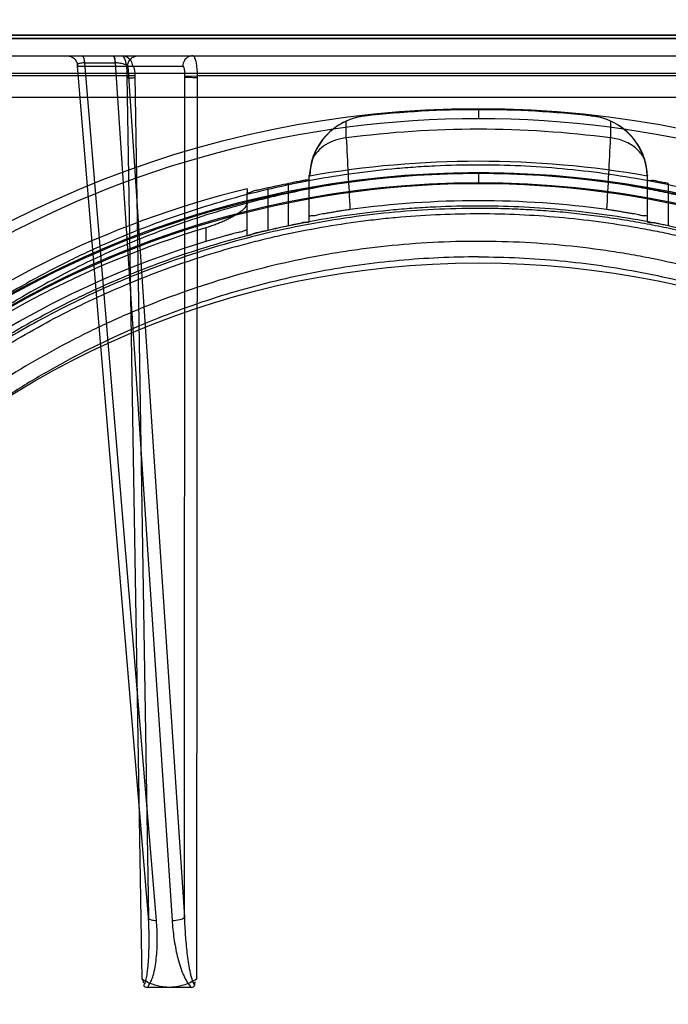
# Model space of a CAD drawing. Header units: millimetres. Extents: x 0 to 297, y 0 to 210.
# Tile 416 of 438: x 242.277 to 242.465, y 159.071 to 159.356. Entities that reach past the tile are written whole.
import ezdxf

# ---------------------------------------------------------------- set-up
doc = ezdxf.new("R2010")
doc.units = ezdxf.units.MM
doc.header["$LTSCALE"] = 16.335
doc.layers.get('0').update_dxf_attribs({"linetype": 'CONTINUOUS'})
for name, color, linetype in [('AXES_REF', 7, 'CONTINUOUS'), ('INTFCLR_1', 7, 'CONTINUOUS'), ('INTFCLR_144815', 7, 'CONTINUOUS'), ('INTFCLR_72935', 7, 'CONTINUOUS')]:
    doc.layers.add(name, color=color, linetype=linetype)

msp = doc.modelspace()

# ---------------------------------------------------------------- linework, layer by layer
at = {"color": 7, "linetype": 'Continuous'}
for radius in [5.8174969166, 5.817, 5.7797484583]:
    msp.add_circle((241.4979109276, 154.8339782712), radius, dxfattribs=at)
msp.add_arc((241.4979109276, 154.8339782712), 5.76, 278.2771290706, 261.7228709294, dxfattribs=at)
at = {"layer": 'AXES_REF', "color": 7, "linetype": 'Continuous'}
msp.add_arc((241.4979109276, 154.8339782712), 5.892, 113.0826660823, 66.91733391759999, dxfattribs=at)
at = {"layer": 'AXES_REF', "color": 9, "linetype": 'Continuous'}
msp.add_arc((241.4979109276, 154.8339782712), 5.3067073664, 94.4118118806, 85.5881881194, dxfattribs=at)
at = {"layer": 'INTFCLR_1', "color": 6, "linetype": 'Continuous'}
for p, q in [((242.7541734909, 159.3519896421), (242.0649253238, 159.351961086)), ((242.7721497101, 159.3510234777), (242.0480076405, 159.3510234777))]:
    msp.add_line(p, q, dxfattribs=at)
at = {"layer": 'INTFCLR_1', "color": 9, "linetype": 'Continuous'}
msp.add_circle((242.4100786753, 159.0279782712), 0.258, dxfattribs=at)
for points, knots in [([(242.5220400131, 159.2663580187), (242.520106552, 159.2672993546), (242.516201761, 159.2691402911), (242.5082805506, 159.2726337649), (242.4941072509, 159.2782520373), (242.4773607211, 159.2834483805), (242.4623493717, 159.2868627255), (242.4547050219, 159.2882900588), (242.4502888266, 159.2890249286), (242.439231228, 159.2907153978), (242.42029228, 159.2924732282), (242.3979143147, 159.2921910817), (242.383447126, 159.2908648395), (242.3767676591, 159.2900298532), (242.372319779, 159.2894139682), (242.3602781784, 159.287503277), (242.3409614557, 159.2831355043), (242.3222653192, 159.2768311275), (242.311205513, 159.27230123), (242.3072270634, 159.2705828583), (242.3013386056, 159.2679506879), (242.2889499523, 159.2619409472), (242.270800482, 159.2514158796), (242.2538923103, 159.2392886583), (242.2435816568, 159.230715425), (242.2389563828, 159.2266320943), (242.2359105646, 159.2238783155), (242.2277523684, 159.2162357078), (242.2152114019, 159.2030329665), (242.2002165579, 159.1840059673), (242.1892148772, 159.1670596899), (242.1823165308, 159.1546398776), (242.1785827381, 159.1473311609), (242.1731838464, 159.1361262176), (242.1659941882, 159.1186582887), (242.1598169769, 159.098402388), (242.1567191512, 159.084810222), (242.1554564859, 159.0783687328), (242.1546570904, 159.0740050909), (242.1526679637, 159.0618763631), (242.1510944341, 159.0461969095), (242.1507057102, 159.030399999), (242.150813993, 159.0224073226), (242.1509648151, 159.0178101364), (242.1514851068, 159.0064207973), (242.1530027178, 158.9917196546), (242.155821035, 158.9761295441), (242.1575100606, 158.9684505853), (242.1585552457, 158.9640913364), (242.1601900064, 158.9576311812), (242.1629129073, 158.9481218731), (242.1684840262, 158.9317498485), (242.175151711, 158.91598898), (242.1819022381, 158.9027653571), (242.1859936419, 158.8954106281), (242.1923142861, 158.8846571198), (242.2026658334, 158.8691983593), (242.2183062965, 158.8500045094), (242.2313332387, 158.8367771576), (242.240551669, 158.8284658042), (242.2468696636, 158.8230378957), (242.2583004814, 158.8139109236), (242.2756996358, 158.8019718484), (242.2905352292, 158.7938051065), (242.2982005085, 158.7900692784)], [0, 0, 0, 0, 0.0078493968, 0.0157556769, 0.0315973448, 0.06348082, 0.0796255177, 0.0877696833, 0.09186257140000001, 0.09596636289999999, 0.128600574, 0.1611442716, 0.177500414, 0.1816059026, 0.1857145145, 0.1938901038, 0.2261064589, 0.2578609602, 0.2657731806, 0.2697286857, 0.2736790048, 0.2893160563, 0.3199691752, 0.350131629, 0.3651446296, 0.3688979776, 0.3726519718, 0.3801321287, 0.4097003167, 0.4390100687, 0.4684423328, 0.4833358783, 0.4908515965, 0.498396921, 0.52873346, 0.5596898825, 0.5755734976, 0.5795998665, 0.5836492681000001, 0.5917658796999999, 0.6244614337, 0.6410489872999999, 0.6494251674, 0.6536350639, 0.6578378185, 0.6910418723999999, 0.7074624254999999, 0.7156483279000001, 0.7197377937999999, 0.7238248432, 0.7399718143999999, 0.7558251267, 0.7869322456, 0.802323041, 0.8100025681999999, 0.8176490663, 0.8478512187, 0.8777971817, 0.9079026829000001, 0.9155006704, 0.9231007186, 0.93830313, 0.9688745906, 1, 1, 1, 1]), ([(242.2982005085, 158.7900692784), (242.3059825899, 158.7862765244), (242.3220239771, 158.7794372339), (242.342925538, 158.7729486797), (242.3568841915, 158.7697758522), (242.3634440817, 158.7685088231), (242.3678479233, 158.767718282), (242.3799548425, 158.7657907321), (242.3999779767, 158.7639375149), (242.4200996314, 158.7641985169), (242.4323680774, 158.7651680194), (242.4368479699, 158.7656118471), (242.4435244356, 158.766362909), (242.4577813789, 158.7684440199), (242.4792922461, 158.7733244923), (242.4969867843, 158.7793113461), (242.507112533, 158.7834000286), (242.5111190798, 158.7850775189), (242.5180118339, 158.7881186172), (242.5313935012, 158.7946344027), (242.5496284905, 158.8052499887), (242.5649622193, 158.8163027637), (242.5738551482, 158.8235640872), (242.5770387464, 158.8262606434), (242.5817396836, 158.8303403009), (242.5915810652, 158.8394086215), (242.605673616, 158.8543707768), (242.6208574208, 158.8738553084), (242.6303053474, 158.8886467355), (242.6354286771, 158.8976856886), (242.6374621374, 158.9013746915), (242.6409144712, 158.9079111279), (242.6473982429, 158.9213265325), (242.6537438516, 158.9372964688), (242.6589748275, 158.9538711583), (242.6634971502, 158.9711240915), (242.667567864, 158.9933618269), (242.6691067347, 159.0126050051), (242.669364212, 159.0240098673), (242.6694089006, 159.0286048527), (242.6693330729, 159.0365827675), (242.6685843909, 159.0523065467), (242.6666648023, 159.0678734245), (242.6644176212, 159.0798873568), (242.6635270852, 159.0842045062), (242.6621292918, 159.0905827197), (242.6597701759, 159.0999732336), (242.6560643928, 159.112201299), (242.650462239, 159.1279554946), (242.6446382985, 159.1412892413), (242.6390262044, 159.1523327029), (242.6351462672, 159.1595473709), (242.6279901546, 159.1718139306), (242.6166284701, 159.1885291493), (242.6012154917, 159.2072515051), (242.5883724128, 159.2202014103), (242.5800325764, 159.227680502), (242.5769182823, 159.2303751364), (242.5721857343, 159.2343725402), (242.5616368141, 159.2427580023), (242.5443620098, 159.2545700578), (242.529642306, 159.2626567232), (242.522040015, 159.2663580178)], [0, 0, 0, 0, 0.0316060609, 0.0635406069, 0.07975651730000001, 0.0838444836, 0.0879320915, 0.0960907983, 0.1285991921, 0.1611989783, 0.1694097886, 0.173526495, 0.1776339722, 0.1939379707, 0.2261052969, 0.2580138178, 0.2620009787, 0.2659733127, 0.273871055, 0.2895030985, 0.3202911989, 0.3507747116, 0.3583934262, 0.3622044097, 0.3660061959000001, 0.3811173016, 0.4110448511, 0.4409258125, 0.4711799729, 0.4750127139, 0.4788584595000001, 0.4865582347, 0.5019977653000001, 0.5332401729, 0.5491816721, 0.5654318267, 0.5983319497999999, 0.6315729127, 0.6357728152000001, 0.6399804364, 0.648348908, 0.6648970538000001, 0.6974320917, 0.7054938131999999, 0.7095177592, 0.7135247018, 0.7293322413, 0.7448511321, 0.7601545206, 0.7903607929, 0.7978752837, 0.8053790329, 0.8202649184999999, 0.8497067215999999, 0.8790537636, 0.9086837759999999, 0.9161831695, 0.9199497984, 0.9237184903, 0.9387994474, 0.9691302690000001, 1, 1, 1, 1])]:
    msp.add_open_spline(points, degree=3, knots=knots, dxfattribs=at)
at = {"layer": 'INTFCLR_144815', "color": 9, "linetype": 'Continuous'}
for p, q in [((241.9201431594, 159.345978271), (242.9098091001, 159.3459782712)), ((242.2960915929, 159.3439269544), (242.2960192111, 159.3439272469)), ((242.296091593, 159.3439269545), (242.3049147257, 159.3439272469)), ((242.3168410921, 159.0953909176), (242.2960915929, 159.3439269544)), ((242.3048419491, 159.3439269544), (242.3213647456, 159.0953909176)), ((242.7992699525, 159.3408194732), (242.0208873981, 159.3408194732)), ((242.3145583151, 159.0963134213), (242.2939628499, 159.3430044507)), ((242.2939628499, 159.3430044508), (242.324446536, 159.3430044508)), ((242.3085278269, 159.3430044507), (242.3249279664, 159.0963134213)), ((242.3084063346, 159.3401876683), (242.140058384, 159.3401876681)), ((242.3126638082, 159.0783400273), (242.3084064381, 159.340187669)), ((242.3105806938, 159.3401091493), (242.3145583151, 159.0963134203)), ((242.3249279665, 159.0963134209), (242.3250964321, 159.3401091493)), ((242.3286192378, 159.3401876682), (242.3284534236, 159.0783401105)), ((242.5191689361, 159.3401876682), (242.3286192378, 159.3401876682)), ((242.4100786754, 159.3306939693), (242.4100786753, 159.3277463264)), ((242.3718000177, 159.3221729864), (242.3718223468, 159.3270872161)), ((242.3771630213, 159.3285387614), (242.3772026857, 159.328543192)), ((242.4429546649, 159.328543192), (242.4429943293, 159.3285387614)), ((242.4483350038, 159.3270872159), (242.4483573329, 159.3221729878)), ((242.4100786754, 159.311837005), (242.4100786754, 159.3088898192)), ((242.3551098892, 159.2967187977), (242.3551098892, 159.3089671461)), ((242.3611098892, 159.2980094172), (242.3611098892, 159.3113682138)), ((242.4590474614, 159.2980094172), (242.4590474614, 159.3113682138)), ((242.4650474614, 159.3089671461), (242.4650474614, 159.2967187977)), ((242.3431098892, 159.2940274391), (242.3431098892, 159.3064014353)), ((242.3491098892, 159.3076993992), (242.3491098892, 159.2953916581)), ((242.3311098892, 159.2961266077), (242.3311098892, 159.2921718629))]:
    msp.add_line(p, q, dxfattribs=at)
at = {"layer": 'INTFCLR_144815', "color": 7, "linetype": 'Continuous'}
for p, q in [((242.3105904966, 159.3401528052), (242.3084064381, 159.340187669)), ((242.3250964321, 159.3401091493), (242.3286192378, 159.3401876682))]:
    msp.add_line(p, q, dxfattribs=at)
at = {"layer": 'INTFCLR_144815', "color": 6, "linetype": 'Continuous'}
for p, q in [((242.1056433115, 159.3339782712), (242.7145140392, 159.3339782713)), ((242.3611606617, 159.3114061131), (242.3611098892, 159.3113682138)), ((242.3612087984, 159.3111331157), (242.3611606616, 159.3114061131)), ((242.458996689, 159.3114061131), (242.4589485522, 159.3111331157)), ((242.4590474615, 159.3113682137), (242.458996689, 159.3114061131)), ((242.3431098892, 159.3074798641), (242.3431098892, 159.3064014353)), ((242.326983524, 159.0759782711), (242.3141335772, 159.0759782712))]:
    msp.add_line(p, q, dxfattribs=at)
at = {"layer": 'INTFCLR_144815', "color": 9, "linetype": 'Continuous'}
msp.add_circle((242.4100786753, 159.0339782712), 0.2967156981, dxfattribs=at)
at = {"layer": 'INTFCLR_144815', "color": 6, "linetype": 'Continuous'}
for centre, radius, start, end in [((242.4100786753, 159.0339782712), 0.2963938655, 83.627751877, 96.3722481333), ((242.3791971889, 159.3106592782), 0.0179947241, 96.36486447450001, 178.4911039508), ((242.3791462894, 159.310642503), 0.0180018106, 114.006642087, 162.8802812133), ((242.3791676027, 159.3106134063), 0.0180371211, 96.3809667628, 114.0308844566), ((242.4409601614, 159.310659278), 0.0179947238, 1.50889688, 83.63513455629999), ((242.440987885, 159.3106065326), 0.0180442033, 65.9726009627, 83.615580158), ((242.4410110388, 159.3106424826), 0.0180018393, 17.1197598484, 65.9933192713), ((242.3791925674, 159.3106342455), 0.0180483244, 162.8984766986, 177.5487605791), ((242.4100786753, 159.0339782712), 0.2814304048, 80.00000001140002, 99.9999999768), ((242.4409628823, 159.3106339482), 0.0180502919, 2.4513089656, 17.1006525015), ((242.4100786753, 159.0339782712), 0.2804290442, 101.3041246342, 102.5571033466), ((242.4100786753, 159.0339782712), 0.2815811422, 103.7585723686, 154.4083167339), ((242.4100786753, 159.033978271), 0.2700000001, 82.08131806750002, 97.918681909), ((242.4100786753, 159.0339782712), 0.2737842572, 106.7642464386, 152.0393380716), ((242.4100786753, 159.0339782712), 0.2684290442, 101.8165959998, 103.1282705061), ((242.4100786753, 159.0339782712), 0.27, 107.0063078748, 153.8186849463)]:
    msp.add_arc(centre, radius, start, end, dxfattribs=at)
at = {"layer": 'INTFCLR_144815', "color": 9, "linetype": 'Continuous'}
for centre, radius, start, end in [((242.4100786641, 159.0340306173), 0.2937157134, 359.9897887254, 180.0102113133), ((242.4100786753, 159.033978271), 0.2907257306, 82.434132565, 97.56586742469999), ((246.7789189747, 159.5412220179), 4.4125593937, 182.8454564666, 183.1155060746), ((238.0606411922, 159.5402270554), 4.3931311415, 356.8836979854, 357.1549418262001), ((242.4100786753, 159.0338411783), 0.2782453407, 0.0282300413, 179.971769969), ((242.4100786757, 159.0340105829), 0.2778264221, 359.9933364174, 180.0066635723), ((242.4100786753, 159.0338935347), 0.2752457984, 0.0176390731, 179.9823609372), ((242.4100786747, 159.0340629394), 0.2748268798, 359.9823484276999, 180.017651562)]:
    msp.add_arc(centre, radius, start, end, dxfattribs=at)
for points, knots in [([(242.291039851, 159.3459782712), (242.2914034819, 159.3459782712), (242.2921707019, 159.3458291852), (242.2931594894, 159.3451632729), (242.2938102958, 159.3441553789), (242.2939596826, 159.3433769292), (242.2939628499, 159.3430044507)], [0, 0, 0, 0, 0.2373295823, 0.495776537, 0.7568871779, 1, 1, 1, 1]), ([(242.2953066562, 159.3459782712), (242.2955455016, 159.3459782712), (242.2959019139, 159.3450489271), (242.2959773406, 159.3444287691), (242.2960192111, 159.343927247)], [0, 0, 0, 0, 0.3218453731, 1, 1, 1, 1]), ([(242.296091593, 159.3439269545), (242.2960712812, 159.3441978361), (242.2959964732, 159.3448014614), (242.2958778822, 159.3454563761), (242.2955971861, 159.3459782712), (242.295451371, 159.3459782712)], [0, 0, 0, 0, 0.3688644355, 0.8019968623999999, 1, 1, 1, 1]), ([(242.3042017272, 159.3459782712), (242.3044317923, 159.3459782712), (242.3047280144, 159.3450202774), (242.3048044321, 159.3444272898), (242.3048419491, 159.3439269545)], [0, 0, 0, 0, 0.3143803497, 1, 1, 1, 1]), ([(242.3043473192, 159.3459782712), (242.3045691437, 159.3459782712), (242.3048002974, 159.3449922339), (242.3048815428, 159.3444263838), (242.3049147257, 159.343927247)], [0, 0, 0, 0, 0.3072092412, 1, 1, 1, 1]), ([(242.3069585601, 159.3459782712), (242.307513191, 159.3459782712), (242.3084942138, 159.3456759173), (242.309582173, 159.344562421), (242.3098767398, 159.3435712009), (242.309881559, 159.3430044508)], [0, 0, 0, 0, 0.3640468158, 0.6279849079, 1, 1, 1, 1]), ([(242.3085278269, 159.3430044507), (242.3085309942, 159.3433769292), (242.308680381, 159.3441553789), (242.3093311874, 159.3451632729), (242.3103199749, 159.3458291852), (242.3110871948, 159.3459782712), (242.3114508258, 159.3459782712)], [0, 0, 0, 0, 0.243112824, 0.5042234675, 0.7626704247, 1, 1, 1, 1]), ([(242.3273695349, 159.3459782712), (242.326814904, 159.3459782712), (242.3258338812, 159.3456759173), (242.3247459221, 159.344562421), (242.3244513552, 159.3435712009), (242.324446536, 159.3430044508)], [0, 0, 0, 0, 0.3640468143, 0.6279849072, 1, 1, 1, 1]), ([(242.2960192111, 159.343927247), (242.295675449, 159.343927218), (242.2951259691, 159.3439004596), (242.2944461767, 159.3437506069), (242.2940325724, 159.3435835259), (242.2938009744, 159.3432806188), (242.2939014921, 159.3430787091), (242.2939628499, 159.3430044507)], [0, 0, 0, 0, 0.3886087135, 0.6188884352, 0.7833438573, 0.8911052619, 1, 1, 1, 1]), ([(242.3085278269, 159.3430044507), (242.3083108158, 159.3432729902), (242.3074396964, 159.3436183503), (242.3062248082, 159.3438713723), (242.3053011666, 159.3439273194), (242.3049147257, 159.343927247)], [0, 0, 0, 0, 0.2734157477, 0.6939761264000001, 1, 1, 1, 1]), ([(242.309881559, 159.3430044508), (242.3100099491, 159.3430398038), (242.3103507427, 159.3425709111), (242.3104825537, 159.3416461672), (242.3105843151, 159.3407104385), (242.3105806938, 159.3401091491)], [0, 0, 0, 0, 0.1294122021, 0.4156607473, 1, 1, 1, 1]), ([(242.3250964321, 159.3401091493), (242.3250995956, 159.3402462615), (242.3251004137, 159.3407682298), (242.3250218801, 159.3416730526), (242.3249534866, 159.3424474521), (242.3245932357, 159.3430447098), (242.324446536, 159.3430044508)], [0, 0, 0, 0, 0.1338833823, 0.5123372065, 0.8514982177, 1, 1, 1, 1]), ([(242.3718000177, 159.3221729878), (242.3707311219, 159.3220759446), (242.3686387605, 159.3216487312), (242.3657934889, 159.3203276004), (242.3634641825, 159.3184186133), (242.3623476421, 159.3167941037), (242.3619422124, 159.3159416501)], [0, 0, 0, 0, 0.2649179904, 0.5217989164, 0.767006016, 1, 1, 1, 1]), ([(242.4582151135, 159.3159416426), (242.4579700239, 159.3164567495), (242.4573242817, 159.3175359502), (242.4560100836, 159.3189984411), (242.4543282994, 159.3202715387), (242.4524259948, 159.3212422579), (242.4504145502, 159.321887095), (242.4490372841, 159.3221112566), (242.448357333, 159.3221729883)], [0, 0, 0, 0, 0.1405836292, 0.3079329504, 0.4814441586, 0.6574859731, 0.8317390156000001, 1, 1, 1, 1]), ([(242.4100786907, 159.3143366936), (242.4058458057, 159.314336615), (242.3995395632, 159.314186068), (242.3911705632, 159.313687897), (242.3788310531, 159.3126632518), (242.3605351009, 159.3100665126), (242.3366754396, 159.3044004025), (242.3173710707, 159.2979085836), (242.3042084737, 159.2924586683), (242.2967728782, 159.2890785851), (242.2857946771, 159.2837834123), (242.2698791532, 159.2749687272), (242.2498594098, 159.26142234), (242.234261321, 159.2487315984), (242.2239410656, 159.2391417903), (242.2182000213, 159.2334436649), (242.2097863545, 159.2247176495), (242.1978970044, 159.2109558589), (242.1836641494, 159.1912613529), (242.1742747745, 159.1755712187), (242.168558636, 159.1647293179), (242.1648763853, 159.157360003), (242.1588578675, 159.1442612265), (242.1514741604, 159.1249716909), (242.1446088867, 159.1010021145), (242.1414256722, 159.0846075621), (242.1401872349, 159.0763019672)], [0, 0, 0, 0, 0.0323899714, 0.0482450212, 0.0641481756, 0.1271321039, 0.1894167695, 0.2515535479, 0.2827426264, 0.2983963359, 0.3140475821, 0.3760051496, 0.4373985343, 0.4987868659, 0.5296594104, 0.5451698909, 0.5606765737, 0.6224102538, 0.6841298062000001, 0.7463992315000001, 0.762125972, 0.7779128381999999, 0.8094313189, 0.8724013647, 0.9357430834, 1, 1, 1, 1]), ([(242.4100786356, 159.3120496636), (242.4024558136, 159.3120497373), (242.3928663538, 159.3116268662), (242.3813765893, 159.3104810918), (242.373588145, 159.3095259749), (242.3639053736, 159.3080032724), (242.3543123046, 159.306047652), (242.3467127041, 159.3042295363), (242.3354950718, 159.3012786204), (242.319066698, 159.2959692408), (242.2979963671, 159.2870625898), (242.2812280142, 159.2782057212), (242.269936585, 159.2712847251), (242.2636099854, 159.2671237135), (242.2543187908, 159.2607266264), (242.2409581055, 159.2504544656), (242.2243692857, 159.2353582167), (242.2129047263, 159.2230631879), (242.2056764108, 159.2144732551), (242.2009504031, 159.2086180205), (242.1930037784, 159.1981309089), (242.1825628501, 159.1824534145), (242.1715337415, 159.1625895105), (242.1640574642, 159.1461168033), (242.1602460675, 159.1363045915), (242.1592445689, 159.1336056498)], [0, 0, 0, 0, 0.0698004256, 0.0877350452, 0.1057297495, 0.1416451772, 0.1774555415, 0.1953459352, 0.2131908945, 0.2836630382, 0.3532035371, 0.4224112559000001, 0.4570776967, 0.4744417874, 0.491743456, 0.5603667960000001, 0.6285552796, 0.6969118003, 0.7141031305, 0.7313510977, 0.7658071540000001, 0.834557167, 0.9036230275, 0.9736398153, 1, 1, 1, 1]), ([(242.6609131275, 159.1336047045), (242.6599168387, 159.1362896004), (242.6561093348, 159.146094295), (242.6486355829, 159.1625669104), (242.637597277, 159.1824500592), (242.6281908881, 159.1965733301), (242.6214680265, 159.2056341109), (242.6168666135, 159.2115784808), (242.608545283, 159.2216750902), (242.5958282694, 159.2353164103), (242.5792806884, 159.2503846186), (242.5659519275, 159.2606425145), (242.5574609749, 159.2664959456), (242.5543146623, 159.2685920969), (242.5495571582, 159.2716892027), (242.5390983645, 159.2781091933), (242.5223915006, 159.2869503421), (242.5014381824, 159.2958351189), (242.4832809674, 159.3017369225), (242.4702275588, 159.3050451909), (242.4626254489, 159.3067032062), (242.4511585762, 159.3089352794), (242.4336654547, 159.3113331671), (242.4179812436, 159.312049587), (242.4100786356, 159.3120496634)], [0, 0, 0, 0, 0.0262234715, 0.0963018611, 0.1654342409, 0.2342573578, 0.2514915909, 0.2687439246, 0.3030867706, 0.3712704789, 0.4393100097, 0.5078048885, 0.5250773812, 0.5337424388, 0.5424230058, 0.5770586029, 0.6460858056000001, 0.7152793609, 0.7852176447, 0.820669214, 0.8385519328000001, 0.8564596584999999, 0.9276363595, 1, 1, 1, 1]), ([(242.6799701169, 159.0763019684), (242.6787284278, 159.0846293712), (242.675527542, 159.1011056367), (242.6697476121, 159.1212423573), (242.6648123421, 159.134970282), (242.6617438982, 159.142698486), (242.6569415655, 159.1540629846), (242.6488837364, 159.1705789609), (242.636340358, 159.1914905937), (242.6244626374, 159.2078964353), (242.6154245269, 159.2188055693), (242.6100476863, 159.224878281), (242.6018268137, 159.2337631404), (242.5888044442, 159.246381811), (242.5700151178, 159.2616365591), (242.5549343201, 159.271808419), (242.5444836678, 159.2780362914), (242.5374020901, 159.2820429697), (242.5247998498, 159.2886214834), (242.5061439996, 159.2968059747), (242.4887206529, 159.3026261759), (242.4768548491, 159.3058466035), (242.4688410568, 159.3078234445), (242.4547457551, 159.3107843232), (242.434483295, 159.3135912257), (242.4181742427, 159.314336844), (242.4100786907, 159.3143366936)], [0, 0, 0, 0, 0.0644257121, 0.1282422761, 0.1600975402, 0.1760213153, 0.1918637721, 0.2545006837, 0.3164394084, 0.378241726, 0.4092734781, 0.4248132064, 0.4403015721, 0.5018952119, 0.5633654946, 0.6252760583, 0.6408776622, 0.6564531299, 0.6875306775, 0.7496249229, 0.8121192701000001, 0.8278777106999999, 0.8437023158, 0.8752729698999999, 0.9380528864, 1, 1, 1, 1]), ([(242.6741709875, 159.0745833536), (242.6729569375, 159.0825555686), (242.6698254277, 159.0983318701), (242.6641737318, 159.1176011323), (242.6593491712, 159.1307342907), (242.6563488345, 159.1381300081), (242.6516492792, 159.1490133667), (242.6437618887, 159.1648317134), (242.6314900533, 159.1848487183), (242.6198742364, 159.2005455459), (242.6110381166, 159.2109810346), (242.6057789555, 159.2167929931), (242.5977298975, 159.2253047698), (242.5849781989, 159.2373929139), (242.5665922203, 159.2519956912), (242.5518448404, 159.2617261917), (242.5416246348, 159.2676851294), (242.5346929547, 159.2715221), (242.5223526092, 159.2778245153), (242.5040890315, 159.285662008), (242.4870457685, 159.2912312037), (242.4754371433, 159.2943134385), (242.4675928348, 159.2962066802), (242.4537937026, 159.2990423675), (242.4338558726, 159.3017440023), (242.4137526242, 159.3026307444), (242.3996578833, 159.302292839), (242.3915717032, 159.3018219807), (242.3794961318, 159.3008409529), (242.3615947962, 159.29835573), (242.3382454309, 159.2929318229), (242.3193482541, 159.2867156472), (242.306459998, 159.2814949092), (242.2991816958, 159.2782579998), (242.288444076, 159.2731908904), (242.2728789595, 159.2647582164), (242.2532883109, 159.251790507), (242.2380178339, 159.2396364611), (242.2279124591, 159.2304490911), (242.2222939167, 159.2249927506), (242.2140680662, 159.2166453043), (242.2024433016, 159.2034814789), (242.1885177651, 159.1846293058), (242.1793257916, 159.169600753), (242.1737311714, 159.1592167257), (242.1701302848, 159.1521644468), (242.1642467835, 159.1396337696), (242.1570264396, 159.1211761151), (242.1503113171, 159.0982328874), (242.1471975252, 159.0825346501), (242.1459863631, 159.0745833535)], [0, 0, 0, 0, 0.0318457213, 0.0634185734, 0.0791931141, 0.0870815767, 0.094933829, 0.1260061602, 0.1567815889, 0.1875451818, 0.2030139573, 0.210765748, 0.2184960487, 0.2492749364, 0.2800521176, 0.3111084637, 0.3189436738, 0.3267698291, 0.3423932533, 0.3736478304, 0.40514581, 0.4130942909, 0.4210773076, 0.4370099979, 0.4687094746, 0.5004174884, 0.5163608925, 0.5243692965, 0.5324013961, 0.5642032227, 0.5956284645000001, 0.6269453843, 0.6426486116, 0.6505262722, 0.6583992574, 0.6895346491, 0.72033006, 0.7510658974, 0.7665005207, 0.7742492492, 0.7819920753, 0.8127794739, 0.8435012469, 0.8744409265, 0.8822471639, 0.8900796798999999, 0.905708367, 0.9368993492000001, 0.9682376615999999, 1, 1, 1, 1]), ([(242.15337029, 159.098411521), (242.1548410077, 159.1043521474), (242.1570334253, 159.1120638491), (242.1601624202, 159.1214489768), (242.1626861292, 159.1285170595), (242.1674298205, 159.1405888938), (242.1751984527, 159.1572366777), (242.186051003, 159.1762440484), (242.1963208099, 159.1912375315), (242.2041346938, 159.2012644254), (242.2087845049, 159.206865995), (242.2159050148, 159.2150936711), (242.2272009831, 159.2268698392), (242.2435330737, 159.24131641), (242.2566766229, 159.2511379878), (242.265817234, 159.2572556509), (242.2720486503, 159.2612395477), (242.2831765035, 159.2678692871), (242.2996975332, 159.2763494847), (242.3204473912, 159.2848729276), (242.3366176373, 159.2899510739), (242.34766113, 159.292774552), (242.3551477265, 159.2945152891), (242.3645979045, 159.2963875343), (242.3741344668, 159.2978449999), (242.3818056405, 159.2987592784), (242.3932797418, 159.2998712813), (242.4105112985, 159.3005942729), (242.4334601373, 159.299554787), (242.4505408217, 159.2972800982), (242.4618393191, 159.2951426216), (242.4693263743, 159.2935556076), (242.4821771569, 159.2903903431), (242.5000524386, 159.2847444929), (242.5206869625, 159.2762419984), (242.5371473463, 159.2677768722), (242.5474560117, 159.2616262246), (242.552142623, 159.2586604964), (242.5552402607, 159.2566544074), (242.5635923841, 159.2510574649), (242.5767045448, 159.2412495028), (242.5929960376, 159.2268297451), (242.6055222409, 159.2137680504), (242.6137194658, 159.2040974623), (242.6182491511, 159.1984073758), (242.6248594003, 159.1897441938), (242.6341090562, 159.1762408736), (242.6449706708, 159.1572150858), (242.6527440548, 159.1405515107), (242.6574885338, 159.1284712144), (242.6600096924, 159.1214059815), (242.6631316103, 159.1120372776), (242.6653188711, 159.1043414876), (242.6667869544, 159.0984118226)], [0, 0, 0, 0, 0.0260933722, 0.0341459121, 0.0421792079, 0.0580898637, 0.08943313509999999, 0.1204101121, 0.1513108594, 0.1668239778, 0.1745963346, 0.1823477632, 0.2132152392, 0.244081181, 0.2752183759, 0.2830803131, 0.2909751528, 0.3067500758, 0.3382935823, 0.3700502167, 0.4022856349, 0.4104553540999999, 0.4186483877, 0.4350547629, 0.4515167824, 0.4597669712, 0.4679907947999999, 0.50066556, 0.5331935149, 0.5658225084, 0.5740275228, 0.5822189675, 0.5984510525, 0.6304407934, 0.6620376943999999, 0.6934977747, 0.7092581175, 0.7132052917, 0.7171442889, 0.7249927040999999, 0.7560706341, 0.7868683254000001, 0.8176571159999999, 0.8331371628, 0.8409068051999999, 0.8486637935, 0.8795968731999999, 0.9106030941, 0.9419732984, 0.957896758, 0.9659251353, 0.9739546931, 1, 1, 1, 1]), ([(242.3132142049, 159.0765519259), (242.3134889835, 159.0769739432), (242.313809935, 159.0780186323), (242.3140995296, 159.0794643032), (242.3143492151, 159.0812687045), (242.3145398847, 159.083370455), (242.3147155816, 159.0867903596), (242.3147531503, 159.0911129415), (242.3146446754, 159.0945768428), (242.3145583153, 159.0963134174)], [0, 0, 0, 0, 0.07579886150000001, 0.1608573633, 0.2229884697, 0.3496003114, 0.4784990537, 0.7382924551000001, 1, 1, 1, 1]), ([(242.3141337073, 159.0759783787), (242.3148841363, 159.0767305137), (242.3155054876, 159.0781644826), (242.3161735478, 159.0803941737), (242.3165898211, 159.0824976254), (242.3169987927, 159.0859020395), (242.317145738, 159.090216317), (242.3169850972, 159.0936659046), (242.3168410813, 159.0953909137)], [0, 0, 0, 0, 0.1598204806, 0.2237984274, 0.3519341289, 0.4809963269, 0.7396162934, 1, 1, 1, 1]), ([(242.3145583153, 159.0963134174), (242.314494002, 159.096216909), (242.3144727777, 159.095919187), (242.3148732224, 159.0956707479), (242.3156342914, 159.0954271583), (242.3163416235, 159.0953868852), (242.3168410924, 159.0953909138)], [0, 0, 0, 0, 0.1247542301, 0.2585643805, 0.4627015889, 1, 1, 1, 1]), ([(242.3213647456, 159.0953909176), (242.3221204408, 159.0953848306), (242.3233030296, 159.0955384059), (242.324651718, 159.0959091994), (242.3249279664, 159.0963134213)], [0, 0, 0, 0, 0.6068477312, 1, 1, 1, 1]), ([(242.3213647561, 159.0953909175), (242.3214829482, 159.0936544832), (242.3217492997, 159.0910497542), (242.3223178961, 159.0876055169), (242.3228638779, 159.0850352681), (242.3235515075, 159.0824889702), (242.3242809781, 159.0804003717), (242.3250078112, 159.0787698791), (242.3257671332, 159.0773725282), (242.3264603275, 159.0764341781), (242.3269835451, 159.0759782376)], [0, 0, 0, 0, 0.2543163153, 0.3821111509, 0.5099621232, 0.6381016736, 0.7672788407, 0.8328159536, 0.8985918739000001, 1, 1, 1, 1]), ([(242.3249279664, 159.0963134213), (242.3249849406, 159.0945723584), (242.3251181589, 159.0919631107), (242.3254011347, 159.0884983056), (242.3256723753, 159.0859209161), (242.3260136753, 159.0833722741), (242.3263772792, 159.0812769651), (242.3267380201, 159.079633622), (242.3271410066, 159.0781776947), (242.3274960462, 159.0771056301), (242.3279030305, 159.0765516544)], [0, 0, 0, 0, 0.259978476, 0.3897898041, 0.5187807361, 0.6467275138, 0.7734345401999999, 0.8362029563, 0.8974104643, 1, 1, 1, 1])]:
    msp.add_open_spline(points, degree=3, knots=knots, dxfattribs=at)
at = {"layer": 'INTFCLR_144815', "color": 7, "linetype": 'Continuous'}
for points, knots in [([(242.3084201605, 159.3396104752), (242.3084230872, 159.3398975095), (242.308401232, 159.340658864), (242.3083440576, 159.3419272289), (242.3081263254, 159.343587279), (242.3078723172, 159.3449096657), (242.307273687, 159.3459782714), (242.3069585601, 159.3459782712)], [0, 0, 0, 0, 0.1281383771, 0.3394645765, 0.5697417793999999, 0.8593277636, 1, 1, 1, 1]), ([(242.3273695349, 159.3459782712), (242.3275847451, 159.3459782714), (242.3280297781, 159.3453032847), (242.3282626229, 159.3442963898), (242.3285886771, 159.3422804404), (242.3286460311, 159.3407201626), (242.3286270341, 159.3396104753)], [0, 0, 0, 0, 0.0969194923, 0.2934368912, 0.5001812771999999, 1, 1, 1, 1]), ([(242.3084201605, 159.3396104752), (242.3085898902, 159.3396122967), (242.3090401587, 159.3396147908), (242.3096790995, 159.3396678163), (242.3102586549, 159.3396312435), (242.3105148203, 159.3397551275), (242.3106760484, 159.3397167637), (242.3106380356, 159.3399110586), (242.3106751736, 159.3400835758), (242.3105806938, 159.3401091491)], [0, 0, 0, 0, 0.1943891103, 0.5130960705, 0.7484390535, 0.8199325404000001, 0.8554716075, 0.8879061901, 1, 1, 1, 1]), ([(242.3286270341, 159.3396104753), (242.3280662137, 159.3396164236), (242.3272819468, 159.3396441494), (242.3263150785, 159.339678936), (242.3258327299, 159.3397374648), (242.3255227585, 159.3397591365), (242.3252966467, 159.3397066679), (242.3251755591, 159.339907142), (242.3251630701, 159.3400910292), (242.3250964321, 159.3401091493)], [0, 0, 0, 0, 0.4501062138, 0.6290763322, 0.7778307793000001, 0.8364161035, 0.8836910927, 0.9445784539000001, 1, 1, 1, 1]), ([(242.3205585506, 159.0759782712), (242.3200561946, 159.0759777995), (242.3190398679, 159.0760368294), (242.317505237, 159.0763014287), (242.3159335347, 159.0767572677), (242.3142976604, 159.0774271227), (242.3132181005, 159.0780120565), (242.3126636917, 159.0783401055)], [0, 0, 0, 0, 0.1807180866, 0.365283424, 0.5591086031, 0.7682572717, 1, 1, 1, 1]), ([(242.3284534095, 159.0783401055), (242.3278991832, 159.0780111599), (242.3268105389, 159.0774227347), (242.3251631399, 159.0767493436), (242.3235821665, 159.0762945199), (242.3220564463, 159.0760354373), (242.3210520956, 159.0759771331), (242.3205585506, 159.0759782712)], [0, 0, 0, 0, 0.2318507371, 0.4443420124, 0.6390096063, 0.8224511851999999, 1, 1, 1, 1])]:
    msp.add_open_spline(points, degree=3, knots=knots, dxfattribs=at)
at = {"layer": 'INTFCLR_144815', "color": 6, "linetype": 'Continuous'}
for points, knots in [([(242.3611098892, 159.3102050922), (242.3611098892, 159.3097864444), (242.359764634, 159.31005288), (242.3587519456, 159.3096412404), (242.3570778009, 159.3093867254), (242.3558817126, 159.3091214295), (242.3551098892, 159.3089671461)], [0, 0, 0, 0, 0.204989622, 0.3884682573, 0.6146025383, 1, 1, 1, 1]), ([(242.4650474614, 159.3089671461), (242.464525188, 159.3090715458), (242.4635344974, 159.3092851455), (242.4620451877, 159.3095151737), (242.4608010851, 159.3099918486), (242.4590474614, 159.3096122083), (242.4590474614, 159.3102050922)], [0, 0, 0, 0, 0.2607947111, 0.5030104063, 0.7096895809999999, 1, 1, 1, 1]), ([(242.3491098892, 159.3076993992), (242.3485845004, 159.3075823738), (242.3475893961, 159.3073766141), (242.3460925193, 159.3069740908), (242.3448644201, 159.3069299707), (242.3431098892, 159.305816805), (242.3431098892, 159.3064014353)], [0, 0, 0, 0, 0.2630322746, 0.5070527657, 0.7143100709, 1, 1, 1, 1]), ([(242.3431098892, 159.3034651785), (242.3431098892, 159.3030078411), (242.3426898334, 159.3021961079), (242.3417843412, 159.3012534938), (242.3408144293, 159.3004932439), (242.3397811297, 159.2998167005), (242.3387539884, 159.2992230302), (242.3376257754, 159.2986398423), (242.3364137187, 159.2980740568), (242.3351371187, 159.2975329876), (242.333815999, 159.2970233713), (242.3324706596, 159.2965514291), (242.3315637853, 159.296263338), (242.3311098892, 159.2961266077)], [0, 0, 0, 0, 0.0944658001, 0.1741159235, 0.2722716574, 0.3473783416, 0.4293328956, 0.5171468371, 0.6096492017, 0.7055519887, 0.8034891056, 0.9020835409, 1, 1, 1, 1]), ([(242.4100786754, 159.3017547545), (242.4057672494, 159.3017547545), (242.3971513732, 159.3015446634), (242.3842507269, 159.3006000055), (242.3714129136, 159.2990282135), (242.3586285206, 159.296825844), (242.3459069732, 159.2939877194), (242.3332499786, 159.2905013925), (242.320680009, 159.2863582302), (242.3082165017, 159.2815470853), (242.2962599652, 159.2762229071), (242.2853381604, 159.2707070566), (242.2758351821, 159.2653756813), (242.2676937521, 159.2603909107), (242.2606605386, 159.2557536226), (242.2545520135, 159.2514610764), (242.2492211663, 159.2475009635), (242.2445573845, 159.2438636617), (242.2404649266, 159.2405322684), (242.2368608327, 159.2374847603), (242.2336870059, 159.2347087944), (242.2308914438, 159.2321892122), (242.228423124, 159.2299044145), (242.2262298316, 159.2278251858), (242.2242713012, 159.2259282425), (242.2225119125, 159.2241907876), (242.2209287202, 159.2225995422), (242.2194268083, 159.2210656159), (242.21788388, 159.219464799), (242.2161727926, 159.2176583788), (242.2142483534, 159.215585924), (242.212093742, 159.2132125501), (242.2097214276, 159.2105316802), (242.2072864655, 159.2077003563), (242.2048220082, 159.2047508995), (242.2023089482, 159.2016550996), (242.1995810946, 159.1981858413), (242.1965818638, 159.1942316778), (242.1932699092, 159.1896823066), (242.18962698, 159.1844359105), (242.1856384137, 159.1783688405), (242.1813123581, 159.1713569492), (242.176649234, 159.1632149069), (242.1716680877, 159.1537147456), (242.1664652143, 159.1426712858), (242.161413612, 159.1304475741), (242.1568482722, 159.1175745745), (242.1529785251, 159.104614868), (242.1498063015, 159.0916634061), (242.1481308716, 159.0829990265), (242.1474056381, 159.078687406)], [0, 0, 0, 0, 0.0345251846, 0.0689826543, 0.1035440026, 0.138054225, 0.1728250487, 0.2078784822, 0.2431411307, 0.2787664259, 0.3148172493, 0.347905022, 0.3767116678, 0.4020494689, 0.4243335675, 0.4441618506, 0.4618276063, 0.4775066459, 0.4915200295, 0.5040819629, 0.5153003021, 0.5252839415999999, 0.5342179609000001, 0.5422336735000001, 0.5494847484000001, 0.5560515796, 0.5620342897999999, 0.5674595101, 0.5732424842, 0.5798382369, 0.5873840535, 0.5958895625, 0.6055067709, 0.6160496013, 0.6257925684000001, 0.6362843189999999, 0.6479789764, 0.6611317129, 0.67602449, 0.693037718, 0.7122740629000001, 0.7341600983, 0.7590040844, 0.7873951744, 0.8200362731, 0.8567275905, 0.8932629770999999, 0.9293648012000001, 0.9649882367, 1, 1, 1, 1]), ([(242.3728814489, 159.3014037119), (242.3724372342, 159.3013419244), (242.3715548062, 159.3012160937), (242.370246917, 159.3010202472), (242.3689743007, 159.3008210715), (242.3677554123, 159.3006204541), (242.3665992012, 159.3004264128), (242.3652529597, 159.3001720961), (242.3637160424, 159.299970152), (242.3625402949, 159.2994640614), (242.3611098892, 159.2996863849), (242.3611098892, 159.2992905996)], [0, 0, 0, 0, 0.1124432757, 0.2234686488, 0.3315807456, 0.4353163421, 0.5334202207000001, 0.6246611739, 0.7823726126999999, 0.9007708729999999, 1, 1, 1, 1]), ([(242.6727517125, 159.0786874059), (242.6723898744, 159.0808385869), (242.6716115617, 159.0851450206), (242.6702828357, 159.091593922), (242.6687869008, 159.0980485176), (242.6671209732, 159.1045066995), (242.6652821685, 159.1109660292), (242.6632675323, 159.1174237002), (242.6610742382, 159.1238760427), (242.6586995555, 159.1303188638), (242.6561411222, 159.1367469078), (242.6533968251, 159.1431544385), (242.6504651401, 159.1495346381), (242.6473449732, 159.1558802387), (242.644036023, 159.1621829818), (242.6405386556, 159.1684341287), (242.6368541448, 159.1746242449), (242.6329845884, 159.1807435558), (242.6289330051, 159.186781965), (242.6247033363, 159.192729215), (242.6203003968, 159.1985750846), (242.6157298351, 159.2043095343), (242.610998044, 159.2099228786), (242.60611206, 159.2154059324), (242.6010794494, 159.2207501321), (242.5959081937, 159.2259476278), (242.5906065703, 159.2309913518), (242.5851830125, 159.2358750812), (242.5796459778, 159.2405934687), (242.5740038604, 159.2451420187), (242.568264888, 159.2495170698), (242.562437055, 159.2537157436), (242.5565280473, 159.2577358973), (242.5505451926, 159.2615760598), (242.5444953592, 159.2652354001), (242.5383850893, 159.2687135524), (242.5322204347, 159.2720106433), (242.5260070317, 159.2751271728), (242.5197501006, 159.2780639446), (242.513454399, 159.2808220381), (242.5071244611, 159.2834026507), (242.5007642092, 159.2858072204), (242.4943774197, 159.2880371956), (242.487967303, 159.2900941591), (242.4815369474, 159.2919796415), (242.4750889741, 159.2936952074), (242.468625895, 159.2952423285), (242.4621498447, 159.2966224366), (242.4556628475, 159.2978368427), (242.4491666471, 159.2988867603), (242.4426628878, 159.2997732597), (242.4361530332, 159.3004972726), (242.4296384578, 159.3010595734), (242.4231204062, 159.3014607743), (242.4166001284, 159.3017013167), (242.4122521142, 159.3017547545), (242.4100786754, 159.3017547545)], [0, 0, 0, 0, 0.0174675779, 0.035038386, 0.0527193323, 0.0705173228, 0.0884397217, 0.1064918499, 0.1246794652, 0.143004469, 0.1614695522, 0.1800730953, 0.1988143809, 0.2176879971, 0.2366893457, 0.2558095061, 0.2750388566, 0.2943659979, 0.3137778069, 0.3332599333, 0.3527970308, 0.3723732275, 0.3919721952, 0.4115777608, 0.4311742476, 0.4507464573, 0.4702801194, 0.4897621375, 0.5091806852, 0.5285254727, 0.5477874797, 0.5669592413, 0.5860347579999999, 0.6050093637, 0.6238798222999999, 0.6426447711, 0.6613024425, 0.6798536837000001, 0.6983001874, 0.7166429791, 0.7348859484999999, 0.7530315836, 0.7710849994, 0.7890500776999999, 0.8069328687, 0.8247382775, 0.8424729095, 0.8601425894, 0.8777542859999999, 0.8953145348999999, 0.9128305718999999, 0.9303093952, 0.9477583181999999, 0.9651847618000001, 0.9825961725, 1, 1, 1, 1]), ([(242.4590474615, 159.2992905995), (242.4590474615, 159.2996880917), (242.4576129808, 159.2994646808), (242.4564352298, 159.2999712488), (242.4548983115, 159.3001732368), (242.4535525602, 159.3004273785), (242.4523969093, 159.3006212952), (242.4511787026, 159.3008217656), (242.4499072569, 159.3010207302), (242.4486009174, 159.3012163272), (242.4477196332, 159.3013419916), (242.4472759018, 159.3014037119)], [0, 0, 0, 0, 0.0996570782, 0.2181855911, 0.3758736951, 0.467044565, 0.5651037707, 0.6688127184, 0.7768210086, 0.8876790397, 1, 1, 1, 1]), ([(242.3611098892, 159.2980094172), (242.3611098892, 159.2975905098), (242.3597661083, 159.2978464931), (242.3587537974, 159.297425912), (242.3570790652, 159.2971568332), (242.3558823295, 159.2968804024), (242.3551098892, 159.2967187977)], [0, 0, 0, 0, 0.2047543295, 0.3881257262, 0.6142708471, 1, 1, 1, 1]), ([(242.4650474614, 159.2967187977), (242.4645247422, 159.2968281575), (242.4635333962, 159.2970510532), (242.4620433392, 159.2972942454), (242.4607995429, 159.2977821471), (242.4590474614, 159.2974161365), (242.4590474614, 159.2980094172)], [0, 0, 0, 0, 0.261033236, 0.50336242, 0.7100085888, 1, 1, 1, 1]), ([(242.3431098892, 159.2953250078), (242.3431098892, 159.2957166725), (242.3416451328, 159.2948599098), (242.3404830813, 159.294855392), (242.3389235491, 159.2943712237), (242.3375606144, 159.294027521), (242.3363813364, 159.2937042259), (242.3351335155, 159.2933576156), (242.3338262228, 159.2929830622), (242.3324780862, 159.292586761), (242.3315685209, 159.2923121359), (242.3311098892, 159.2921718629)], [0, 0, 0, 0, 0.0946523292, 0.2103634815, 0.3662077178, 0.4570329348, 0.5555720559, 0.6603849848, 0.7703975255, 0.8840957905, 1, 1, 1, 1]), ([(242.3491098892, 159.2953916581), (242.34858378, 159.295268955), (242.3475875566, 159.2950524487), (242.3460893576, 159.2946328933), (242.3448623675, 159.2945760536), (242.3431098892, 159.2934426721), (242.3431098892, 159.2940274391)], [0, 0, 0, 0, 0.2633773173, 0.5076333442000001, 0.7149089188, 1, 1, 1, 1]), ([(242.4100786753, 159.2876985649), (242.4062534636, 159.2876985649), (242.3985940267, 159.2875232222), (242.3871111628, 159.286732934), (242.3756315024, 159.2854107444), (242.364158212, 159.2835491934), (242.3526953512, 159.2811378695), (242.3412497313, 159.2781638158), (242.3298313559, 159.274611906), (242.3184534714, 159.2704651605), (242.3071337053, 159.2657053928), (242.2958946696, 159.2603140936), (242.2847652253, 159.2542737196), (242.2737809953, 159.2475692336), (242.2629858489, 159.2401905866), (242.2524309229, 159.2321345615), (242.2421768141, 159.2234091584), (242.2322918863, 159.21403688), (242.2228501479, 159.2040580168), (242.21392739, 159.1935323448), (242.2055957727, 159.182538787), (242.1979187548, 159.1711736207), (242.1909444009, 159.1595433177), (242.1847006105, 159.1477548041), (242.1791944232, 159.1359074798), (242.1744132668, 159.124083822), (242.1703296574, 159.1123464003), (242.1669066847, 159.10073633), (242.1641032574, 159.0892749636), (242.1618786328, 159.0779675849), (242.1601954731, 159.0668061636), (242.1590219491, 159.0557718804), (242.1583334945, 159.0448438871), (242.1581857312, 159.0375882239), (242.1581886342, 159.0339782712)], [0, 0, 0, 0, 0.0288942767, 0.0578478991, 0.0869136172, 0.1161495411, 0.1456150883, 0.17536286, 0.2054436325, 0.2359079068, 0.2668019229, 0.2981636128, 0.3300272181, 0.3624129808, 0.3953267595, 0.4287535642, 0.4626639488, 0.496980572, 0.5315970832, 0.5663822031, 0.6011593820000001, 0.6357401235, 0.6699302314, 0.7035466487, 0.7364587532, 0.7685700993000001, 0.7998436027, 0.8302944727, 0.8599662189, 0.8889391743, 0.9173142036, 0.9452012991, 0.9727317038, 1, 1, 1, 1]), ([(242.4100786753, 159.2876985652), (242.4140236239, 159.2876985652), (242.4219279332, 159.2875120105), (242.4337802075, 159.2866703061), (242.4456339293, 159.2852605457), (242.4574804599, 159.2832750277), (242.469314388, 159.2807017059), (242.4811279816, 159.2775262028), (242.4929100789, 159.2737311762), (242.5046452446, 159.2692978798), (242.5163124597, 159.2642059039), (242.5278850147, 159.2584354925), (242.5393285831, 159.2519677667), (242.5506011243, 159.2447884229), (242.5616508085, 159.2368887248), (242.5724169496, 159.2282708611), (242.5828290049, 159.2189500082), (242.5928090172, 159.2089599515), (242.6022746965, 159.1983554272), (242.6111439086, 159.1872134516), (242.6193430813, 159.1756321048), (242.6268121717, 159.163723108), (242.6335129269, 159.1516043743), (242.6394295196, 159.1393875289), (242.6445694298, 159.1271697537), (242.648958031, 159.1150264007), (242.6526335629, 159.1030092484), (242.6556401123, 159.0911468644), (242.6580229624, 159.0794478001), (242.659823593, 159.0679051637), (242.6610779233, 159.0565006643), (242.6618135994, 159.0452074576), (242.6619716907, 159.0377099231), (242.6619686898, 159.03397827)], [0, 0, 0, 0, 0.0297989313, 0.0596971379, 0.0897219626, 0.1199349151, 0.1503958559, 0.1811653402, 0.2123022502, 0.2438592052, 0.2758844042, 0.3084194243, 0.3414961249, 0.3751312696, 0.4093242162, 0.4440489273, 0.4792482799, 0.5148298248, 0.5506586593, 0.5865641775, 0.6223450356, 0.657788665, 0.6926950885, 0.7268956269, 0.7602746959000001, 0.7927732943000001, 0.824387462, 0.8551611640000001, 0.8851759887, 0.9145402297, 0.9433746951, 0.9718122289, 1, 1, 1, 1])]:
    msp.add_open_spline(points, degree=3, knots=knots, dxfattribs=at)
for points in [[(242.3126636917, 159.0783401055), (242.3129760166, 159.0781528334), (242.3130025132, 159.0776825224), (242.3130639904, 159.077323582)], [(242.3132140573, 159.0765518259), (242.3132750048, 159.0761957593), (242.3137723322, 159.0759782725), (242.3141335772, 159.0759782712)], [(242.326983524, 159.0759782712), (242.3273375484, 159.0759782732), (242.3278373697, 159.0761709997), (242.3278970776, 159.0765199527)], [(242.3279030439, 159.0765518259), (242.3279636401, 159.076905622), (242.3278136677, 159.0774218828), (242.3281216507, 159.0776062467)]]:
    msp.add_open_spline(points, degree=3, dxfattribs=at)
at = {"layer": 'INTFCLR_72935', "color": 6, "linetype": 'Continuous'}
for p, q in [((242.0659838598, 159.3519896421), (242.7541734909, 159.3519896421)), ((242.0480056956, 159.3510517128), (242.7721497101, 159.3510234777))]:
    msp.add_line(p, q, dxfattribs=at)

doc.saveas('drawing.dxf')
